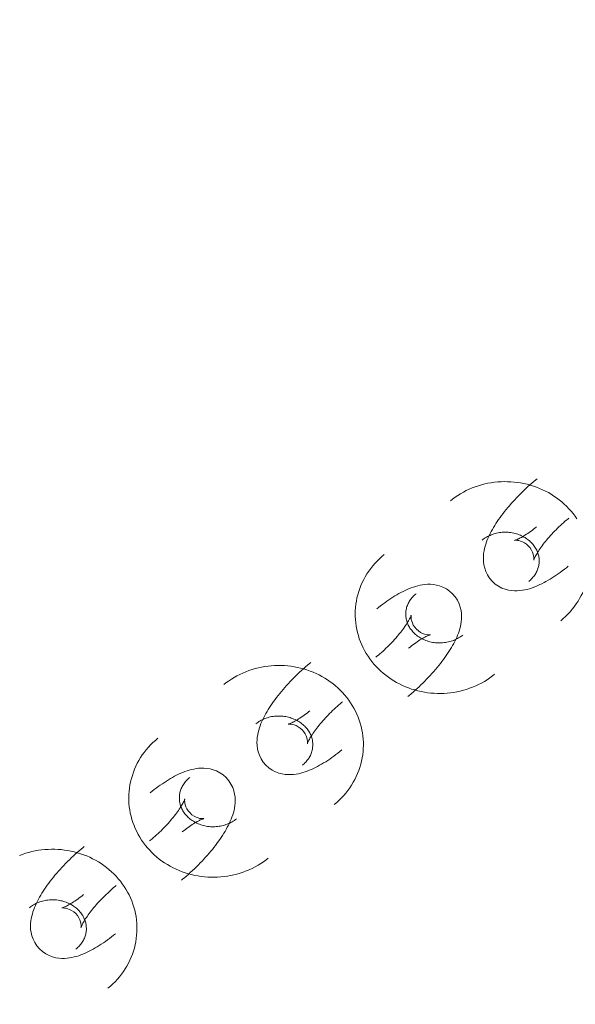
# Model space of a CAD drawing. Header units: millimetres. Extents: x -188930 to 271134, y -158090 to 283816.
# Tile 418 of 610: x 51634 to 51700, y 63030 to 63146. Entities that reach past the tile are written whole.
import ezdxf

# ---------------------------------------------------------------- set-up
doc = ezdxf.new("R2010")
doc.units = ezdxf.units.MM
for name, color, linetype, lineweight in [('25_2021_Modlnica_staw_dz223_mdcp_19042022_dwg-1', 7, 'Continuous', 9), ('A-DETL-2', 5, 'Continuous', 25), ('I-FURN', 30, 'Continuous', 9), ('PZT_UTWARDZENIA', 5, 'Continuous', 9), ('WWRPP_801', 7, 'Continuous', 9)]:
    doc.layers.add(name, color=color, linetype=linetype, lineweight=lineweight)
doc.styles.add('Arial_10', font='arial.ttf', dxfattribs={"width": 0.9, "height": 750})

# ---------------------------------------------------------------- blocks, each defined once
blk = doc.blocks.new('25_2021_Modlnica_staw_dz223_mdcp_19042022_dwg-1821906-PZT-dwg')
at = {"layer": 'WWRPP_801', "insert": (-7398803.59, 2244415.95), "char_height": 750, "width": 2809.7244, "attachment_point": 1, "rotation": 333.5406, "line_spacing_factor": 0.941778, "style": 'Arial_10'}
blk.add_mtext('262.3', dxfattribs=at)
blk = doc.blocks.new('LARSLAJ_hamak - LARSLAJ_hamak-V31-PZT-dwg')
at = {"layer": 'I-FURN', "flags": 128}
for points in [[(-684.93, 220.57), (-684.55, 220.61), (-684.17, 220.67), (-683.79, 220.75), (-683.41, 220.84), (-683.04, 220.95), (-682.67, 221.07), (-682.31, 221.21), (-681.96, 221.37), (-681.61, 221.54), (-681.27, 221.73), (-680.94, 221.93), (-680.62, 222.14), (-680.3, 222.37), (-680, 222.61), (-679.71, 222.86), (-679.42, 223.12), (-679.15, 223.4), (-678.89, 223.69), (-678.64, 223.98), (-678.41, 224.29), (-678.18, 224.61), (-677.97, 224.93), (-677.77, 225.26), (-677.58, 225.6), (-677.41, 225.95), (-677.25, 226.3), (-677.11, 226.66), (-676.97, 227.03), (-676.85, 227.4), (-676.75, 227.77), (-676.66, 228.15), (-676.58, 228.53), (-676.52, 228.92), (-676.47, 229.31), (-676.44, 229.69), (-676.42, 230.08), (-676.41, 230.47), (-676.42, 230.86), (-676.45, 231.25), (-676.48, 231.64), (-676.54, 232.02), (-676.6, 232.41), (-676.68, 232.79), (-676.77, 233.17), (-676.88, 233.54), (-677, 233.91), (-677.14, 234.28), (-677.28, 234.64), (-677.45, 234.99), (-677.62, 235.34)], [(-688.39, 231.84), (-688.06, 232.19), (-687.7, 232.48), (-687.31, 232.72), (-686.93, 232.9), (-686.55, 233.03), (-686.19, 233.12), (-685.84, 233.17), (-685.52, 233.2), (-685.21, 233.2), (-684.91, 233.18), (-684.62, 233.15), (-684.35, 233.11), (-684.08, 233.06), (-683.82, 233), (-683.56, 232.93), (-683.3, 232.85), (-683.05, 232.76), (-682.79, 232.67), (-682.54, 232.57), (-682.29, 232.47), (-682.04, 232.35), (-681.79, 232.23), (-681.54, 232.11), (-681.29, 231.98), (-681.03, 231.84), (-680.78, 231.7), (-680.53, 231.55), (-680.27, 231.4), (-680.02, 231.24), (-679.76, 231.07), (-679.51, 230.91), (-679.26, 230.73), (-679, 230.55), (-678.75, 230.37), (-678.5, 230.19), (-678.25, 230), (-678, 229.8), (-677.75, 229.61), (-677.51, 229.4), (-677.27, 229.2), (-677.03, 229), (-676.79, 228.79), (-676.56, 228.58), (-676.33, 228.36), (-676.1, 228.15), (-675.88, 227.93), (-675.75, 227.8)], [(-683.65, 233.54), (-683.55, 233.43), (-683.45, 233.31), (-683.35, 233.19), (-683.25, 233.07), (-683.16, 232.94), (-683.08, 232.81), (-683, 232.67), (-682.92, 232.52), (-682.85, 232.38), (-682.78, 232.23), (-682.72, 232.07), (-682.66, 231.91), (-682.61, 231.75), (-682.56, 231.59), (-682.52, 231.43), (-682.49, 231.26), (-682.46, 231.09), (-682.44, 230.92), (-682.43, 230.75), (-682.42, 230.58), (-682.41, 230.41), (-682.42, 230.24), (-682.43, 230.07), (-682.44, 229.91), (-682.46, 229.74), (-682.49, 229.57), (-682.53, 229.41), (-682.57, 229.25), (-682.61, 229.09), (-682.66, 228.94), (-682.72, 228.79), (-682.78, 228.64), (-682.85, 228.5), (-682.92, 228.36), (-682.99, 228.22), (-683.07, 228.09), (-683.15, 227.96), (-683.24, 227.84), (-683.33, 227.72), (-683.43, 227.61), (-683.53, 227.51), (-683.63, 227.41), (-683.73, 227.31), (-683.84, 227.22), (-683.94, 227.14), (-684.05, 227.06), (-684.17, 226.99), (-684.28, 226.92), (-684.4, 226.86), (-684.51, 226.8), (-684.63, 226.75), (-684.75, 226.7), (-684.87, 226.66), (-684.99, 226.63), (-685.11, 226.6), (-685.24, 226.58), (-685.36, 226.56), (-685.46, 226.55)], [(-688.39, 231.84), (-688.68, 231.45), (-688.9, 231.04), (-689.07, 230.62), (-689.17, 230.21), (-689.24, 229.81), (-689.26, 229.44), (-689.25, 229.09), (-689.21, 228.77), (-689.16, 228.46), (-689.09, 228.17), (-689.01, 227.9), (-688.92, 227.63), (-688.82, 227.38), (-688.72, 227.13), (-688.6, 226.89), (-688.48, 226.65), (-688.35, 226.41), (-688.21, 226.18), (-688.07, 225.95), (-687.92, 225.73), (-687.76, 225.5), (-687.6, 225.27), (-687.43, 225.05), (-687.26, 224.82), (-687.08, 224.6), (-686.89, 224.37), (-686.7, 224.15), (-686.51, 223.93), (-686.31, 223.71), (-686.1, 223.49), (-685.89, 223.27), (-685.69, 223.06)], [(-683.79, 227.99), (-683.6, 228.25), (-683.46, 228.51), (-683.36, 228.76), (-683.3, 229), (-683.27, 229.2), (-683.26, 229.37), (-683.26, 229.5), (-683.27, 229.59), (-683.28, 229.66), (-683.29, 229.69), (-683.29, 229.71)], [(-683.29, 229.7), (-683.28, 229.67), (-683.26, 229.62), (-683.23, 229.56), (-683.19, 229.48), (-683.14, 229.39), (-683.08, 229.29), (-683.01, 229.18), (-682.94, 229.07), (-682.85, 228.95), (-682.76, 228.82), (-682.66, 228.68), (-682.55, 228.54), (-682.43, 228.39), (-682.31, 228.24), (-682.18, 228.09), (-682.04, 227.93), (-681.9, 227.78), (-681.75, 227.61), (-681.59, 227.45), (-681.44, 227.3)], [(-683.79, 227.99), (-684, 227.77), (-684.23, 227.58), (-684.47, 227.44), (-684.69, 227.33), (-684.88, 227.27), (-685.04, 227.23), (-685.17, 227.21), (-685.27, 227.2), (-685.33, 227.2), (-685.37, 227.2), (-685.38, 227.2)], [(-685.46, 226.55), (-685.58, 226.54), (-685.71, 226.54), (-685.83, 226.54), (-685.96, 226.55), (-686.08, 226.56), (-686.21, 226.58), (-686.33, 226.61), (-686.46, 226.64), (-686.58, 226.67), (-686.71, 226.71), (-686.83, 226.76), (-686.95, 226.82), (-687.08, 226.87), (-687.2, 226.94), (-687.32, 227.01), (-687.43, 227.09), (-687.55, 227.17), (-687.67, 227.26), (-687.78, 227.35), (-687.89, 227.45), (-687.96, 227.53)], [(-685.37, 227.2), (-685.34, 227.19), (-685.29, 227.18), (-685.22, 227.16), (-685.14, 227.14), (-685.05, 227.11), (-684.94, 227.07), (-684.82, 227.02), (-684.69, 226.97), (-684.56, 226.91), (-684.41, 226.84), (-684.26, 226.76), (-684.1, 226.68), (-683.94, 226.59), (-683.77, 226.49), (-683.59, 226.39), (-683.42, 226.29), (-683.23, 226.17), (-683.05, 226.05), (-682.86, 225.93), (-682.67, 225.8), (-682.48, 225.67), (-682.29, 225.53), (-682.1, 225.39), (-681.91, 225.24), (-681.72, 225.09), (-681.53, 224.94), (-681.34, 224.79), (-681.16, 224.63), (-680.97, 224.47), (-680.79, 224.31), (-680.61, 224.15), (-680.43, 223.99), (-680.26, 223.83), (-680.09, 223.66), (-679.99, 223.56)], [(-692.21, 223.29), (-691.93, 223.02), (-691.64, 222.76), (-691.34, 222.52), (-691.03, 222.28), (-690.71, 222.06), (-690.39, 221.86), (-690.05, 221.66), (-689.71, 221.48), (-689.36, 221.32), (-689, 221.17), (-688.64, 221.03), (-688.27, 220.92), (-687.9, 220.81), (-687.52, 220.72), (-687.14, 220.65), (-686.76, 220.6), (-686.37, 220.56), (-685.99, 220.54), (-685.6, 220.54), (-685.21, 220.55), (-684.93, 220.57)], [(-669.37, 223.15), (-669.75, 223.1), (-670.14, 223.05), (-670.52, 222.97), (-670.89, 222.88), (-671.26, 222.77), (-671.63, 222.64), (-671.99, 222.5), (-672.34, 222.35), (-672.69, 222.18), (-673.03, 221.99), (-673.36, 221.79), (-673.69, 221.58), (-674, 221.35), (-674.3, 221.11), (-674.6, 220.86), (-674.88, 220.59), (-675.15, 220.32), (-675.41, 220.03), (-675.66, 219.74), (-675.9, 219.43), (-676.12, 219.11), (-676.33, 218.79), (-676.53, 218.46), (-676.72, 218.11), (-676.89, 217.77), (-677.05, 217.41), (-677.2, 217.05), (-677.33, 216.69), (-677.45, 216.32), (-677.55, 215.94), (-677.64, 215.56), (-677.72, 215.18), (-677.78, 214.8), (-677.83, 214.41), (-677.86, 214.03), (-677.88, 213.64), (-677.89, 213.25), (-677.88, 212.86), (-677.86, 212.47), (-677.82, 212.08), (-677.77, 211.69), (-677.7, 211.31), (-677.62, 210.93), (-677.53, 210.55), (-677.42, 210.18), (-677.3, 209.81), (-677.17, 209.44), (-677.02, 209.08), (-676.86, 208.73), (-676.68, 208.38), (-676.5, 208.04), (-676.3, 207.71), (-676.08, 207.38), (-675.86, 207.06), (-675.62, 206.76), (-675.38, 206.46), (-675.12, 206.17), (-674.9, 205.94)], [(-662.09, 220.43), (-662.37, 220.7), (-662.66, 220.96), (-662.96, 221.2), (-663.27, 221.43), (-663.59, 221.65), (-663.92, 221.86), (-664.25, 222.06), (-664.59, 222.23), (-664.94, 222.4), (-665.3, 222.55), (-665.66, 222.68), (-666.03, 222.8), (-666.4, 222.91), (-666.78, 222.99), (-667.16, 223.06), (-667.55, 223.12), (-667.93, 223.16), (-668.32, 223.18), (-668.7, 223.18), (-669.09, 223.17), (-669.37, 223.15)], [(-668.93, 216.52), (-668.96, 216.52), (-669.01, 216.54), (-669.08, 216.55), (-669.16, 216.58), (-669.26, 216.61), (-669.36, 216.65), (-669.48, 216.7), (-669.61, 216.75), (-669.75, 216.81), (-669.89, 216.88), (-670.04, 216.96), (-670.2, 217.04), (-670.37, 217.13), (-670.54, 217.22), (-670.71, 217.32), (-670.89, 217.43), (-671.07, 217.55), (-671.25, 217.66), (-671.44, 217.79), (-671.63, 217.92), (-671.82, 218.05), (-672.01, 218.19), (-672.2, 218.33), (-672.39, 218.47), (-672.58, 218.62), (-672.77, 218.78), (-672.96, 218.93), (-673.15, 219.09), (-673.33, 219.25), (-673.51, 219.41), (-673.69, 219.57), (-673.87, 219.73), (-674.04, 219.89), (-674.21, 220.06), (-674.31, 220.16)], [(-665.91, 211.88), (-665.63, 212.27), (-665.4, 212.68), (-665.24, 213.1), (-665.13, 213.51), (-665.07, 213.9), (-665.05, 214.28), (-665.06, 214.62), (-665.09, 214.95), (-665.14, 215.26), (-665.21, 215.55), (-665.29, 215.82), (-665.38, 216.09), (-665.48, 216.34), (-665.59, 216.59), (-665.7, 216.83), (-665.83, 217.07), (-665.95, 217.3), (-666.09, 217.54), (-666.23, 217.76), (-666.38, 217.99), (-666.54, 218.22), (-666.7, 218.45), (-666.87, 218.67), (-667.04, 218.9), (-667.22, 219.12), (-667.41, 219.34), (-667.6, 219.57), (-667.8, 219.79), (-668, 220.01), (-668.2, 220.23), (-668.42, 220.45), (-668.62, 220.66)], [(-671.01, 214.02), (-671.03, 214.05), (-671.05, 214.1), (-671.08, 214.16), (-671.12, 214.24), (-671.16, 214.33), (-671.22, 214.43), (-671.29, 214.53), (-671.37, 214.65), (-671.45, 214.77), (-671.54, 214.9), (-671.64, 215.04), (-671.75, 215.18), (-671.87, 215.33), (-672, 215.48), (-672.13, 215.63), (-672.26, 215.78), (-672.41, 215.94), (-672.56, 216.1), (-672.71, 216.26), (-672.86, 216.42)], [(-670.65, 210.18), (-670.75, 210.29), (-670.86, 210.4), (-670.95, 210.52), (-671.05, 210.65), (-671.14, 210.78), (-671.23, 210.91), (-671.31, 211.05), (-671.38, 211.2), (-671.46, 211.34), (-671.52, 211.49), (-671.59, 211.65), (-671.64, 211.8), (-671.69, 211.96), (-671.74, 212.13), (-671.78, 212.29), (-671.81, 212.46), (-671.84, 212.63), (-671.86, 212.8), (-671.88, 212.96), (-671.89, 213.14), (-671.89, 213.31), (-671.89, 213.48), (-671.88, 213.64), (-671.86, 213.81), (-671.84, 213.98), (-671.81, 214.14), (-671.78, 214.31), (-671.74, 214.47), (-671.69, 214.63), (-671.64, 214.78), (-671.59, 214.93), (-671.52, 215.08), (-671.46, 215.22), (-671.39, 215.36), (-671.31, 215.5), (-671.23, 215.63), (-671.15, 215.76), (-671.06, 215.88), (-670.97, 215.99), (-670.87, 216.11), (-670.78, 216.21), (-670.68, 216.31), (-670.57, 216.41), (-670.47, 216.5), (-670.36, 216.58), (-670.25, 216.66), (-670.14, 216.73), (-670.02, 216.8), (-669.91, 216.86), (-669.79, 216.92), (-669.67, 216.97), (-669.55, 217.01), (-669.43, 217.05), (-669.31, 217.09), (-669.19, 217.12), (-669.07, 217.14), (-668.95, 217.16), (-668.84, 217.17)], [(-670.52, 215.72), (-670.3, 215.95), (-670.07, 216.14), (-669.84, 216.28), (-669.62, 216.38), (-669.42, 216.45), (-669.26, 216.49), (-669.13, 216.51), (-669.04, 216.52), (-668.97, 216.52), (-668.93, 216.52), (-668.92, 216.52)], [(-668.84, 217.17), (-668.72, 217.18), (-668.6, 217.18), (-668.47, 217.18), (-668.35, 217.17), (-668.22, 217.16), (-668.1, 217.14), (-667.97, 217.11), (-667.85, 217.08), (-667.72, 217.05), (-667.6, 217), (-667.47, 216.96), (-667.35, 216.9), (-667.23, 216.84), (-667.11, 216.78), (-666.99, 216.71), (-666.87, 216.63), (-666.75, 216.55), (-666.64, 216.46), (-666.53, 216.37), (-666.42, 216.27), (-666.34, 216.19)], [(-665.91, 211.88), (-666.24, 211.53), (-666.61, 211.24), (-666.99, 211), (-667.38, 210.82), (-667.75, 210.69), (-668.11, 210.6), (-668.46, 210.55), (-668.79, 210.52), (-669.1, 210.52), (-669.39, 210.53), (-669.68, 210.56), (-669.96, 210.61), (-670.22, 210.66), (-670.49, 210.72), (-670.75, 210.79), (-671, 210.87), (-671.26, 210.95), (-671.51, 211.05), (-671.76, 211.15), (-672.01, 211.25), (-672.26, 211.36), (-672.51, 211.48), (-672.77, 211.61), (-673.02, 211.74), (-673.27, 211.88), (-673.52, 212.02), (-673.78, 212.17), (-674.03, 212.32), (-674.29, 212.48), (-674.54, 212.64), (-674.79, 212.81), (-675.05, 212.99), (-675.3, 213.16), (-675.55, 213.35), (-675.8, 213.53), (-676.05, 213.72), (-676.3, 213.92), (-676.55, 214.11), (-676.79, 214.31), (-677.04, 214.52), (-677.28, 214.72), (-677.51, 214.93), (-677.75, 215.14), (-677.98, 215.35), (-678.2, 215.57), (-678.42, 215.79), (-678.56, 215.92)], [(-670.52, 215.72), (-670.7, 215.47), (-670.84, 215.21), (-670.94, 214.96), (-671.01, 214.72), (-671.04, 214.52), (-671.05, 214.35), (-671.04, 214.22), (-671.03, 214.13), (-671.02, 214.06), (-671.01, 214.02), (-671.01, 214.01)], [(-660.49, 196.08), (-660.1, 196.12), (-659.72, 196.18), (-659.34, 196.26), (-658.97, 196.35), (-658.6, 196.46), (-658.23, 196.58), (-657.87, 196.72), (-657.51, 196.88), (-657.17, 197.05), (-656.83, 197.24), (-656.5, 197.44), (-656.17, 197.65), (-655.86, 197.88), (-655.56, 198.12), (-655.26, 198.37), (-654.98, 198.63), (-654.71, 198.91), (-654.45, 199.19), (-654.2, 199.49), (-653.96, 199.8), (-653.74, 200.11), (-653.52, 200.44), (-653.32, 200.77), (-653.14, 201.11), (-652.97, 201.46), (-652.81, 201.81), (-652.66, 202.17), (-652.53, 202.54), (-652.41, 202.91), (-652.31, 203.28), (-652.21, 203.66), (-652.14, 204.04), (-652.08, 204.43), (-652.03, 204.81), (-651.99, 205.2), (-651.97, 205.59), (-651.97, 205.98), (-651.98, 206.37), (-652, 206.76), (-652.04, 207.15), (-652.09, 207.53), (-652.16, 207.92), (-652.24, 208.3), (-652.33, 208.68), (-652.44, 209.05), (-652.56, 209.42), (-652.69, 209.78), (-652.84, 210.14), (-653, 210.5), (-653.17, 210.85), (-653.36, 211.19), (-653.56, 211.52), (-653.77, 211.85), (-654, 212.16), (-654.23, 212.47), (-654.48, 212.77), (-654.74, 213.06), (-654.96, 213.29)], [(-663.95, 207.35), (-663.62, 207.7), (-663.25, 207.99), (-662.87, 208.23), (-662.48, 208.41), (-662.11, 208.54), (-661.74, 208.63), (-661.4, 208.68), (-661.07, 208.7), (-660.76, 208.71), (-660.46, 208.69), (-660.18, 208.66), (-659.9, 208.62), (-659.63, 208.57), (-659.37, 208.51), (-659.11, 208.44), (-658.86, 208.36), (-658.6, 208.27), (-658.35, 208.18), (-658.1, 208.08), (-657.85, 207.97), (-657.6, 207.86), (-657.34, 207.74), (-657.09, 207.62), (-656.84, 207.49), (-656.59, 207.35), (-656.33, 207.21), (-656.08, 207.06), (-655.83, 206.91), (-655.57, 206.75), (-655.32, 206.58), (-655.06, 206.41), (-654.81, 206.24), (-654.56, 206.06), (-654.31, 205.88), (-654.05, 205.69), (-653.8, 205.5), (-653.56, 205.31), (-653.31, 205.11), (-653.06, 204.91), (-652.82, 204.71), (-652.58, 204.5), (-652.35, 204.3), (-652.11, 204.09), (-651.88, 203.87), (-651.66, 203.66), (-651.43, 203.44), (-651.3, 203.31)], [(-659.21, 209.05), (-659.1, 208.94), (-659, 208.82), (-658.9, 208.7), (-658.81, 208.58), (-658.72, 208.45), (-658.63, 208.31), (-658.55, 208.18), (-658.47, 208.03), (-658.4, 207.88), (-658.33, 207.73), (-658.27, 207.58), (-658.21, 207.42), (-658.16, 207.26), (-658.12, 207.1), (-658.08, 206.94), (-658.05, 206.77), (-658.02, 206.6), (-658, 206.43), (-657.98, 206.26), (-657.97, 206.09), (-657.97, 205.92), (-657.97, 205.75), (-657.98, 205.58), (-658, 205.41), (-658.02, 205.25), (-658.05, 205.08), (-658.08, 204.92), (-658.12, 204.76), (-658.17, 204.6), (-658.22, 204.45), (-658.27, 204.3), (-658.33, 204.15), (-658.4, 204), (-658.47, 203.86), (-658.55, 203.73), (-658.63, 203.6), (-658.71, 203.47), (-658.8, 203.35), (-658.89, 203.23), (-658.98, 203.12), (-659.08, 203.02), (-659.18, 202.92), (-659.29, 202.82), (-659.39, 202.73), (-659.5, 202.65), (-659.61, 202.57), (-659.72, 202.49), (-659.84, 202.43), (-659.95, 202.36), (-660.07, 202.31), (-660.19, 202.26), (-660.3, 202.21), (-660.42, 202.17), (-660.55, 202.14), (-660.67, 202.11), (-660.79, 202.09), (-660.91, 202.07), (-661.01, 202.06)], [(-663.95, 207.35), (-664.23, 206.96), (-664.46, 206.55), (-664.62, 206.13), (-664.73, 205.72), (-664.79, 205.32), (-664.81, 204.95), (-664.8, 204.6), (-664.77, 204.28), (-664.72, 203.97), (-664.65, 203.68), (-664.57, 203.4), (-664.48, 203.14), (-664.38, 202.89), (-664.27, 202.64), (-664.16, 202.4), (-664.03, 202.16), (-663.9, 201.92), (-663.77, 201.69), (-663.62, 201.46), (-663.47, 201.23), (-663.32, 201.01), (-663.16, 200.78), (-662.99, 200.56), (-662.82, 200.33), (-662.64, 200.11), (-662.45, 199.88), (-662.26, 199.66), (-662.06, 199.44), (-661.86, 199.22), (-661.65, 198.99), (-661.44, 198.77), (-661.24, 198.57)], [(-659.34, 203.5), (-659.16, 203.76), (-659.02, 204.02), (-658.91, 204.27), (-658.85, 204.51), (-658.82, 204.71), (-658.81, 204.87), (-658.82, 205.01), (-658.83, 205.1), (-658.84, 205.17), (-658.84, 205.2), (-658.85, 205.21)], [(-658.84, 205.2), (-658.83, 205.17), (-658.81, 205.13), (-658.78, 205.06), (-658.74, 204.99), (-658.69, 204.9), (-658.64, 204.8), (-658.57, 204.69), (-658.49, 204.58), (-658.41, 204.45), (-658.31, 204.32), (-658.21, 204.19), (-658.1, 204.05), (-657.99, 203.9), (-657.86, 203.75), (-657.73, 203.6), (-657.59, 203.44), (-657.45, 203.28), (-657.3, 203.12), (-657.15, 202.96), (-656.99, 202.81)], [(-659.34, 203.5), (-659.56, 203.28), (-659.79, 203.09), (-660.02, 202.95), (-660.24, 202.84), (-660.43, 202.78), (-660.6, 202.74), (-660.73, 202.72), (-660.82, 202.71), (-660.89, 202.71), (-660.93, 202.71), (-660.94, 202.71)], [(-661.01, 202.06), (-661.14, 202.05), (-661.26, 202.05), (-661.39, 202.05), (-661.51, 202.06), (-661.64, 202.07), (-661.76, 202.09), (-661.89, 202.12), (-662.01, 202.15), (-662.14, 202.18), (-662.26, 202.22), (-662.39, 202.27), (-662.51, 202.32), (-662.63, 202.38), (-662.75, 202.45), (-662.87, 202.52), (-662.99, 202.6), (-663.11, 202.68), (-663.22, 202.77), (-663.33, 202.86), (-663.44, 202.96), (-663.52, 203.04)], [(-660.93, 202.71), (-660.89, 202.7), (-660.84, 202.69), (-660.78, 202.67), (-660.7, 202.65), (-660.6, 202.62), (-660.49, 202.58), (-660.38, 202.53), (-660.25, 202.48), (-660.11, 202.41), (-659.97, 202.35), (-659.81, 202.27), (-659.66, 202.19), (-659.49, 202.1), (-659.32, 202), (-659.15, 201.9), (-658.97, 201.79), (-658.79, 201.68), (-658.6, 201.56), (-658.42, 201.44), (-658.23, 201.31), (-658.04, 201.18), (-657.85, 201.04), (-657.66, 200.9), (-657.47, 200.75), (-657.28, 200.6), (-657.09, 200.45), (-656.9, 200.3), (-656.71, 200.14), (-656.53, 199.98), (-656.34, 199.82), (-656.16, 199.66), (-655.99, 199.5), (-655.82, 199.33), (-655.65, 199.17), (-655.55, 199.07)], [(-667.77, 198.8), (-667.49, 198.53), (-667.2, 198.27), (-666.9, 198.03), (-666.59, 197.79), (-666.27, 197.57), (-665.94, 197.37), (-665.61, 197.17), (-665.26, 196.99), (-664.91, 196.83), (-664.56, 196.68), (-664.19, 196.54), (-663.83, 196.42), (-663.45, 196.32), (-663.08, 196.23), (-662.7, 196.16), (-662.31, 196.11), (-661.93, 196.07), (-661.54, 196.05), (-661.15, 196.05), (-660.77, 196.06), (-660.49, 196.08)], [(-644.92, 198.66), (-645.31, 198.61), (-645.69, 198.55), (-646.07, 198.48), (-646.45, 198.39), (-646.82, 198.28), (-647.18, 198.15), (-647.54, 198.01), (-647.9, 197.86), (-648.25, 197.69), (-648.59, 197.5), (-648.92, 197.3), (-649.24, 197.09), (-649.55, 196.86), (-649.86, 196.62), (-650.15, 196.37), (-650.43, 196.1), (-650.71, 195.83), (-650.97, 195.54), (-651.22, 195.24), (-651.45, 194.94), (-651.68, 194.62), (-651.89, 194.3), (-652.09, 193.96), (-652.27, 193.62), (-652.45, 193.28), (-652.61, 192.92), (-652.75, 192.56), (-652.89, 192.2), (-653, 191.83), (-653.11, 191.45), (-653.2, 191.07), (-653.27, 190.69), (-653.34, 190.31), (-653.39, 189.92), (-653.42, 189.53), (-653.44, 189.15), (-653.44, 188.76), (-653.43, 188.37), (-653.41, 187.98), (-653.37, 187.59), (-653.32, 187.2), (-653.26, 186.82), (-653.18, 186.44), (-653.08, 186.06), (-652.98, 185.69), (-652.86, 185.32), (-652.72, 184.95), (-652.57, 184.59), (-652.41, 184.24), (-652.24, 183.89), (-652.05, 183.55), (-651.85, 183.22), (-651.64, 182.89), (-651.42, 182.57), (-651.18, 182.27), (-650.93, 181.97), (-650.67, 181.68), (-650.45, 181.45)], [(-637.65, 195.94), (-637.93, 196.21), (-638.22, 196.46), (-638.52, 196.71), (-638.82, 196.94), (-639.14, 197.16), (-639.47, 197.37), (-639.81, 197.56), (-640.15, 197.74), (-640.5, 197.91), (-640.86, 198.06), (-641.22, 198.19), (-641.59, 198.31), (-641.96, 198.42), (-642.34, 198.5), (-642.72, 198.57), (-643.1, 198.63), (-643.49, 198.66), (-643.87, 198.69), (-644.26, 198.69), (-644.65, 198.68), (-644.92, 198.66)], [(-644.49, 192.03), (-644.52, 192.03), (-644.57, 192.04), (-644.64, 192.06), (-644.72, 192.09), (-644.81, 192.12), (-644.92, 192.16), (-645.04, 192.21), (-645.17, 192.26), (-645.3, 192.32), (-645.45, 192.39), (-645.6, 192.47), (-645.76, 192.55), (-645.92, 192.64), (-646.09, 192.73), (-646.26, 192.83), (-646.44, 192.94), (-646.62, 193.05), (-646.81, 193.17), (-647, 193.3), (-647.18, 193.43), (-647.37, 193.56), (-647.56, 193.7), (-647.76, 193.84), (-647.95, 193.98), (-648.14, 194.13), (-648.33, 194.28), (-648.52, 194.44), (-648.7, 194.6), (-648.89, 194.75), (-649.07, 194.91), (-649.25, 195.08), (-649.42, 195.24), (-649.6, 195.4), (-649.76, 195.57), (-649.86, 195.67)], [(-641.47, 187.39), (-641.18, 187.78), (-640.96, 188.19), (-640.79, 188.61), (-640.68, 189.02), (-640.62, 189.41), (-640.6, 189.78), (-640.61, 190.13), (-640.64, 190.46), (-640.7, 190.77), (-640.76, 191.06), (-640.84, 191.33), (-640.94, 191.6), (-641.03, 191.85), (-641.14, 192.1), (-641.26, 192.34), (-641.38, 192.58), (-641.51, 192.81), (-641.65, 193.04), (-641.79, 193.27), (-641.94, 193.5), (-642.09, 193.73), (-642.26, 193.95), (-642.42, 194.18), (-642.6, 194.41), (-642.78, 194.63), (-642.96, 194.85), (-643.15, 195.08), (-643.35, 195.3), (-643.55, 195.52), (-643.76, 195.74), (-643.97, 195.96), (-644.17, 196.17)], [(-646.57, 189.53), (-646.58, 189.56), (-646.6, 189.61), (-646.63, 189.67), (-646.67, 189.75), (-646.72, 189.84), (-646.78, 189.93), (-646.84, 190.04), (-646.92, 190.16), (-647, 190.28), (-647.1, 190.41), (-647.2, 190.55), (-647.31, 190.69), (-647.43, 190.84), (-647.55, 190.98), (-647.68, 191.14), (-647.82, 191.29), (-647.96, 191.45), (-648.11, 191.61), (-648.27, 191.77), (-648.42, 191.93)], [(-646.2, 185.69), (-646.31, 185.8), (-646.41, 185.91), (-646.51, 186.03), (-646.6, 186.16), (-646.69, 186.29), (-646.78, 186.42), (-646.86, 186.56), (-646.94, 186.7), (-647.01, 186.85), (-647.08, 187), (-647.14, 187.16), (-647.2, 187.31), (-647.25, 187.47), (-647.29, 187.64), (-647.33, 187.8), (-647.37, 187.97), (-647.4, 188.14), (-647.42, 188.3), (-647.43, 188.47), (-647.44, 188.64), (-647.44, 188.81), (-647.44, 188.98), (-647.43, 189.15), (-647.42, 189.32), (-647.39, 189.49), (-647.37, 189.65), (-647.33, 189.82), (-647.29, 189.98), (-647.25, 190.13), (-647.2, 190.29), (-647.14, 190.44), (-647.08, 190.59), (-647.01, 190.73), (-646.94, 190.87), (-646.87, 191.01), (-646.79, 191.14), (-646.7, 191.27), (-646.62, 191.39), (-646.52, 191.5), (-646.43, 191.61), (-646.33, 191.72), (-646.23, 191.82), (-646.13, 191.92), (-646.02, 192.01), (-645.91, 192.09), (-645.8, 192.17), (-645.69, 192.24), (-645.58, 192.31), (-645.46, 192.37), (-645.35, 192.43), (-645.23, 192.48), (-645.11, 192.52), (-644.99, 192.56), (-644.87, 192.6), (-644.75, 192.63), (-644.62, 192.65), (-644.5, 192.67), (-644.4, 192.68)], [(-646.07, 191.23), (-645.86, 191.46), (-645.62, 191.65), (-645.39, 191.79), (-645.17, 191.89), (-644.98, 191.96), (-644.82, 192), (-644.69, 192.02), (-644.59, 192.03), (-644.52, 192.03), (-644.49, 192.03), (-644.48, 192.02)], [(-644.4, 192.68), (-644.27, 192.69), (-644.15, 192.69), (-644.03, 192.69), (-643.9, 192.68), (-643.78, 192.67), (-643.65, 192.65), (-643.53, 192.62), (-643.4, 192.59), (-643.28, 192.55), (-643.15, 192.51), (-643.03, 192.46), (-642.9, 192.41), (-642.78, 192.35), (-642.66, 192.29), (-642.54, 192.22), (-642.42, 192.14), (-642.31, 192.06), (-642.19, 191.97), (-642.08, 191.87), (-641.97, 191.77), (-641.89, 191.7)], [(-641.47, 187.39), (-641.8, 187.04), (-642.16, 186.74), (-642.55, 186.51), (-642.93, 186.33), (-643.31, 186.2), (-643.67, 186.11), (-644.01, 186.06), (-644.34, 186.03), (-644.65, 186.03), (-644.95, 186.04), (-645.23, 186.07), (-645.51, 186.11), (-645.78, 186.17), (-646.04, 186.23), (-646.3, 186.3), (-646.56, 186.38), (-646.81, 186.46), (-647.06, 186.56), (-647.31, 186.65), (-647.57, 186.76), (-647.82, 186.87), (-648.07, 186.99), (-648.32, 187.12), (-648.57, 187.25), (-648.83, 187.39), (-649.08, 187.53), (-649.33, 187.68), (-649.59, 187.83), (-649.84, 187.99), (-650.09, 188.15), (-650.35, 188.32), (-650.6, 188.5), (-650.86, 188.67), (-651.11, 188.86), (-651.36, 189.04), (-651.61, 189.23), (-651.86, 189.42), (-652.1, 189.62), (-652.35, 189.82), (-652.59, 190.03), (-652.83, 190.23), (-653.07, 190.44), (-653.3, 190.65), (-653.53, 190.86), (-653.76, 191.08), (-653.98, 191.3), (-654.11, 191.43)], [(-646.07, 191.23), (-646.25, 190.98), (-646.4, 190.72), (-646.5, 190.46), (-646.56, 190.23), (-646.59, 190.03), (-646.6, 189.86), (-646.6, 189.73), (-646.59, 189.63), (-646.58, 189.57), (-646.57, 189.53), (-646.57, 189.52)], [(-631.11, 173.62), (-630.82, 173.88), (-630.53, 174.14), (-630.26, 174.42), (-630, 174.7), (-629.75, 175), (-629.52, 175.31), (-629.29, 175.62), (-629.08, 175.95), (-628.88, 176.28), (-628.69, 176.62), (-628.52, 176.97), (-628.36, 177.32), (-628.22, 177.68), (-628.08, 178.05), (-627.96, 178.42), (-627.86, 178.79), (-627.77, 179.17), (-627.69, 179.55), (-627.63, 179.94), (-627.58, 180.32), (-627.55, 180.71), (-627.53, 181.1), (-627.52, 181.49), (-627.53, 181.88), (-627.56, 182.27), (-627.59, 182.66), (-627.64, 183.04), (-627.71, 183.43), (-627.79, 183.81), (-627.88, 184.18), (-627.99, 184.56), (-628.11, 184.93), (-628.25, 185.29), (-628.39, 185.65), (-628.56, 186.01), (-628.73, 186.36), (-628.92, 186.7), (-629.12, 187.03), (-629.33, 187.35), (-629.55, 187.67), (-629.79, 187.98), (-630.04, 188.28), (-630.3, 188.57), (-630.52, 188.79)], [(-639.5, 182.86), (-639.17, 183.21), (-638.8, 183.5), (-638.42, 183.74), (-638.04, 183.92), (-637.66, 184.05), (-637.3, 184.14), (-636.95, 184.19), (-636.63, 184.21), (-636.32, 184.22), (-636.02, 184.2), (-635.73, 184.17), (-635.46, 184.13), (-635.19, 184.08), (-634.92, 184.02), (-634.67, 183.95), (-634.41, 183.87), (-634.16, 183.78), (-633.9, 183.69), (-633.65, 183.59), (-633.4, 183.48), (-633.15, 183.37), (-632.9, 183.25), (-632.65, 183.13), (-632.4, 183), (-632.14, 182.86), (-631.89, 182.72), (-631.64, 182.57), (-631.38, 182.41), (-631.13, 182.26), (-630.87, 182.09), (-630.62, 181.92), (-630.37, 181.75), (-630.11, 181.57), (-629.86, 181.39), (-629.61, 181.2), (-629.36, 181.01), (-629.11, 180.82), (-628.86, 180.62), (-628.62, 180.42), (-628.38, 180.22), (-628.14, 180.01), (-627.9, 179.81), (-627.67, 179.59), (-627.44, 179.38), (-627.21, 179.17), (-626.99, 178.95), (-626.86, 178.82)], [(-634.76, 184.56), (-634.66, 184.45), (-634.56, 184.33), (-634.46, 184.21), (-634.36, 184.09), (-634.27, 183.96), (-634.19, 183.82), (-634.11, 183.68), (-634.03, 183.54), (-633.96, 183.39), (-633.89, 183.24), (-633.83, 183.09), (-633.77, 182.93), (-633.72, 182.77), (-633.67, 182.61), (-633.63, 182.44), (-633.6, 182.28), (-633.57, 182.11), (-633.55, 181.94), (-633.54, 181.77), (-633.53, 181.6), (-633.52, 181.43), (-633.53, 181.26), (-633.54, 181.09), (-633.55, 180.92), (-633.57, 180.76), (-633.6, 180.59), (-633.64, 180.43), (-633.68, 180.27), (-633.72, 180.11), (-633.77, 179.96), (-633.83, 179.8), (-633.89, 179.66), (-633.95, 179.51), (-634.03, 179.37), (-634.1, 179.24), (-634.18, 179.11), (-634.26, 178.98), (-634.35, 178.86), (-634.44, 178.74), (-634.54, 178.63), (-634.64, 178.52), (-634.74, 178.42), (-634.84, 178.33), (-634.95, 178.24), (-635.05, 178.15), (-635.16, 178.08), (-635.28, 178), (-635.39, 177.94), (-635.51, 177.87), (-635.62, 177.82), (-635.74, 177.77), (-635.86, 177.72), (-635.98, 177.68), (-636.1, 177.65), (-636.22, 177.62), (-636.34, 177.6), (-636.47, 177.58), (-636.57, 177.57)], [(-639.5, 182.86), (-639.79, 182.47), (-640.01, 182.06), (-640.18, 181.64), (-640.28, 181.23), (-640.34, 180.83), (-640.37, 180.46), (-640.36, 180.11), (-640.32, 179.79), (-640.27, 179.48), (-640.2, 179.19), (-640.12, 178.91), (-640.03, 178.65), (-639.93, 178.39), (-639.83, 178.15), (-639.71, 177.9), (-639.59, 177.67), (-639.46, 177.43), (-639.32, 177.2), (-639.18, 176.97), (-639.03, 176.74), (-638.87, 176.52), (-638.71, 176.29), (-638.54, 176.06), (-638.37, 175.84), (-638.19, 175.62), (-638, 175.39), (-637.81, 175.17), (-637.62, 174.95), (-637.42, 174.72), (-637.21, 174.5), (-637, 174.28), (-636.8, 174.08)], [(-634.9, 179.01), (-634.71, 179.26), (-634.57, 179.53), (-634.47, 179.78), (-634.41, 180.01), (-634.38, 180.22), (-634.37, 180.38), (-634.37, 180.51), (-634.38, 180.61), (-634.39, 180.68), (-634.4, 180.71), (-634.4, 180.72)], [(-634.4, 180.71), (-634.39, 180.68), (-634.37, 180.64), (-634.34, 180.57), (-634.3, 180.5), (-634.25, 180.41), (-634.19, 180.31), (-634.12, 180.2), (-634.05, 180.09), (-633.96, 179.96), (-633.87, 179.83), (-633.77, 179.7), (-633.66, 179.56), (-633.54, 179.41), (-633.42, 179.26), (-633.29, 179.11), (-633.15, 178.95), (-633.01, 178.79), (-632.86, 178.63), (-632.7, 178.47), (-632.55, 178.32)], [(-634.9, 179.01), (-635.11, 178.79), (-635.34, 178.6), (-635.58, 178.45), (-635.8, 178.35), (-635.99, 178.29), (-636.15, 178.25), (-636.28, 178.23), (-636.38, 178.22), (-636.44, 178.22), (-636.48, 178.22), (-636.49, 178.22)], [(-636.57, 177.57), (-636.69, 177.56), (-636.82, 177.56), (-636.94, 177.56), (-637.07, 177.57), (-637.19, 177.58), (-637.32, 177.6), (-637.44, 177.62), (-637.57, 177.65), (-637.69, 177.69), (-637.82, 177.73), (-637.94, 177.78), (-638.06, 177.83), (-638.19, 177.89), (-638.31, 177.96), (-638.43, 178.03), (-638.54, 178.11), (-638.66, 178.19), (-638.77, 178.28), (-638.89, 178.37), (-639, 178.47), (-639.07, 178.55)], [(-636.48, 178.22), (-636.45, 178.21), (-636.4, 178.2), (-636.33, 178.18), (-636.25, 178.16), (-636.16, 178.13), (-636.05, 178.09), (-635.93, 178.04), (-635.8, 177.98), (-635.67, 177.92), (-635.52, 177.86), (-635.37, 177.78), (-635.21, 177.7), (-635.05, 177.61), (-634.88, 177.51), (-634.7, 177.41), (-634.52, 177.3), (-634.34, 177.19), (-634.16, 177.07), (-633.97, 176.95), (-633.78, 176.82), (-633.59, 176.69), (-633.4, 176.55), (-633.21, 176.41), (-633.02, 176.26), (-632.83, 176.11), (-632.64, 175.96), (-632.45, 175.81), (-632.26, 175.65), (-632.08, 175.49), (-631.9, 175.33), (-631.72, 175.17), (-631.54, 175.01), (-631.37, 174.84), (-631.2, 174.68), (-631.1, 174.58)], [(-643.32, 174.31), (-643.04, 174.04), (-642.75, 173.78), (-642.45, 173.54), (-642.14, 173.3), (-641.82, 173.08), (-641.5, 172.87), (-641.16, 172.68), (-640.82, 172.5), (-640.47, 172.34), (-640.11, 172.19), (-639.75, 172.05), (-639.38, 171.93), (-639.01, 171.83), (-638.63, 171.74), (-638.25, 171.67), (-637.87, 171.62), (-637.48, 171.58), (-637.1, 171.56), (-636.71, 171.56), (-636.32, 171.57), (-636.04, 171.59)]]:
    blk.add_lwpolyline(points, dxfattribs=at)

msp = doc.modelspace()

# ---------------------------------------------------------------- linework, layer by layer
at = {"layer": 'A-DETL-2'}
msp.add_arc((52163.76, 62775.62), 2569.54, 89.99061, 173.61434, dxfattribs=at)
at = {"layer": 'PZT_UTWARDZENIA'}
for centre, radius, start, end in [((59552.72, 60792.38), 12000, 159.94686, 262.671126), ((59552.72, 60792.38), 12000, 159.94686, 262.671126), ((59275.43, 60624.14), 10000, 158.651807, 263.428328), ((59275.43, 60624.14), 10000, 158.651807, 263.428328)]:
    msp.add_arc(centre, radius, start, end, dxfattribs=at)

# ---------------------------------------------------------------- block references
at = {"layer": '25_2021_Modlnica_staw_dz223_mdcp_19042022_dwg-1', "rotation": 26.45942550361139}
msp.add_blockref('25_2021_Modlnica_staw_dz223_mdcp_19042022_dwg-1821906-PZT-dwg', (7673628.94, 1350807.05), dxfattribs=at)
at = {"layer": 'I-FURN', "rotation": 84.12020358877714}
msp.add_blockref('LARSLAJ_hamak - LARSLAJ_hamak-V31-PZT-dwg', (51937.56, 63697.11), dxfattribs=at)

doc.saveas('drawing.dxf')
